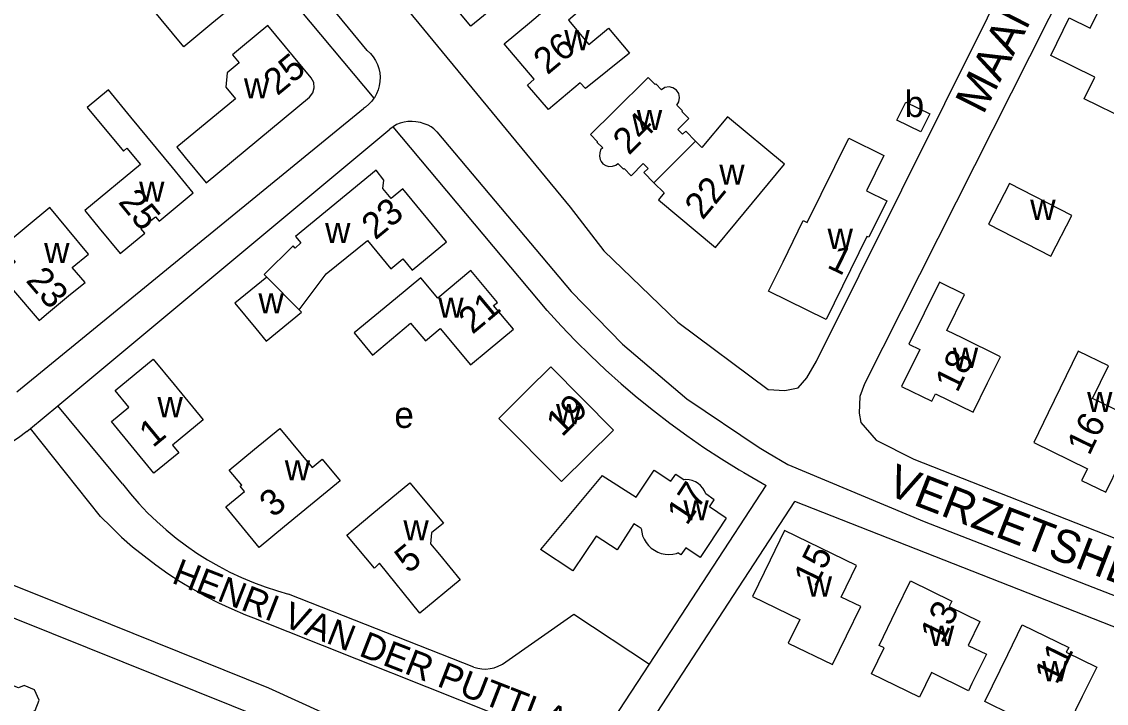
# Model space of a CAD drawing. Extents: x 156721 to 158827, y 386657 to 388950.
# Drawn here: x 158250 to 158415.3, y 387292.3 to 387396.3 of the extents above; entities that cross this region are included whole.
import ezdxf

# ---------------------------------------------------------------- set-up
doc = ezdxf.new("R2010")
doc.units = 0
for name, color, linetype in [('BLT_Basislijn', 7, 'Continuous'), ('BLT_Bebouwing', 7, 'Continuous'), ('BLT_Centroide', 7, 'Continuous'), ('BLT_Huisnummer', 7, 'Continuous'), ('BLT_Onderverdeling_panden', 7, 'Continuous'), ('BLT_Straatnaam', 7, 'Continuous'), ('BLT_Straatnaam_verkleind', 7, 'Continuous')]:
    doc.layers.add(name, color=color, linetype=linetype)

msp = doc.modelspace()

# ---------------------------------------------------------------- linework, layer by layer
at = {"layer": 'BLT_Basislijn'}
for p, q in [((158302.62, 387391.87), (158251.51, 387453.91)), ((158252.2, 387446.24), (158303.64, 387384.58)), ((158249.22, 387339.83), (158302.08, 387383.04)), ((158255.5, 387337.69), (158306.09, 387379.88)), ((158330.04, 387352.23), (158306.56, 387380.24)), ((158251.32, 387334.22), (158255.5, 387337.69)), ((158265.31, 387325.78), (158255.5, 387337.69)), ((158250.77, 387333.77), (158251.32, 387334.22)), ((158262, 387320.83), (158251.32, 387334.22)), ((158363.65, 387330.58), (158366.7, 387328.72)), ((158360.02, 387327.52), (158363.4, 387325.52)), ((158345.65, 387298.3), (158363.4, 387325.52)), ((158445.83, 387292.41), (158367.78, 387323.09)), ((158318.86, 387297.86), (158290.61, 387309)), ((158285.27, 387305.38), (158336.33, 387285.07))]:
    msp.add_line(p, q, dxfattribs=at)
for points in [[(158288.88, 387526.34), (158287.94, 387526.59), (158287.69, 387526.39), (158240.14, 387487.18), (158239.05, 387485.39), (158239.34, 387482.39), (158333.56, 387367.98), (158338.7, 387361.3), (158349.97, 387350.46), (158363.72, 387340.19), (158366.28, 387340.01), (158368.29, 387340.44), (158369.64, 387341.95), (158371.11, 387344.52), (158403.65, 387409.94)], [(158479.26, 387358.12), (158480.57, 387361.19), (158480.44, 387364.39), (158413.76, 387404.2), (158409.87, 387403.43), (158406.52, 387396.76), (158403.54, 387390.88), (158378.41, 387341.02), (158377.68, 387339.13), (158377.58, 387336.58), (158377.87, 387335.17), (158380.17, 387332.46), (158385.92, 387329.58), (158450.01, 387304.36), (158452.34, 387304.42), (158453.57, 387306.68), (158455.04, 387308.93)], [(158302.62, 387391.87), (158303.1, 387391.41), (158303.52, 387390.9), (158303.88, 387390.35), (158304.17, 387389.75), (158304.39, 387389.13), (158304.53, 387388.48), (158304.59, 387387.82), (158304.57, 387387.16), (158304.47, 387386.5), (158304.29, 387385.86), (158304.04, 387385.25), (158303.71, 387384.67), (158303.64, 387384.58)], [(158303.64, 387384.58), (158303.32, 387384.14), (158302.87, 387383.66), (158302.36, 387383.23), (158302.08, 387383.04)], [(158306.56, 387380.24), (158306.09, 387379.88)], [(158313.25, 387379.44), (158312.78, 387379.91), (158312.35, 387380.21), (158311.89, 387380.48), (158311.29, 387380.7), (158310.74, 387380.87), (158310.05, 387380.98), (158309.45, 387381.05), (158308.84, 387381.05), (158308.24, 387380.96), (158307.65, 387380.8), (158307.09, 387380.56), (158306.57, 387380.25), (158306.56, 387380.24)], [(158313.25, 387379.44), (158333.7, 387355.13), (158341.53, 387347.1), (158351.33, 387338.75), (158362.38, 387331.36), (158363.65, 387330.58)], [(158330.04, 387352.23), (158332.18, 387349.88), (158334.39, 387347.59), (158336.65, 387345.35), (158338.96, 387343.17), (158341.33, 387341.05), (158343.75, 387338.98), (158346.23, 387336.98), (158348.75, 387335.05), (158351.32, 387333.17), (158353.94, 387331.36), (158356.6, 387329.62), (158359.3, 387327.95), (158360.02, 387327.52)], [(158256.76, 387307.09), (158193.7, 387332.33), (158181.72, 387336.97)], [(158250.77, 387333.77), (158249.49, 387332.83), (158248.16, 387331.95), (158246.79, 387331.14), (158245.38, 387330.4), (158243.93, 387329.73), (158242.45, 387329.13), (158240.95, 387328.61), (158239.41, 387328.17), (158237.86, 387327.8), (158236.3, 387327.51), (158234.71, 387327.3), (158233.13, 387327.17), (158231.53, 387327.12), (158229.94, 387327.15), (158228.35, 387327.26), (158226.77, 387327.45), (158225.2, 387327.72), (158223.64, 387328.07), (158222.1, 387328.49), (158221.2, 387328.78)], [(158366.7, 387328.72), (158387.48, 387320.08), (158435.91, 387301.19), (158452.7, 387294.51)], [(158265.31, 387325.78), (158266.53, 387324.27), (158267.81, 387322.81), (158269.15, 387321.4), (158270.55, 387320.05), (158272, 387318.76), (158273.51, 387317.52), (158275.06, 387316.35), (158276.66, 387315.25), (158278.3, 387314.21), (158279.99, 387313.24), (158281.71, 387312.34), (158283.47, 387311.52), (158285.27, 387310.76), (158287.09, 387310.08), (158288.94, 387309.48), (158290.61, 387309)], [(158341.47, 387283.11), (158342.13, 387283.76), (158367.78, 387323.09)], [(158262, 387320.83), (158263.58, 387319.23), (158265.2, 387317.69), (158266.88, 387316.21), (158268.62, 387314.8), (158270.4, 387313.44), (158272.23, 387312.15), (158274.1, 387310.93), (158276.02, 387309.77), (158277.98, 387308.68), (158279.97, 387307.67), (158282, 387306.72), (158284.06, 387305.85), (158285.27, 387305.38)], [(158232.49, 387311.89), (158287.4, 387289.83), (158289.57, 387287.05), (158289.32, 387284.62), (158288.68, 387283.92), (158282.71, 387280.31), (158227.32, 387250)], [(158315.3, 387281.54), (158304.24, 387287.05), (158287.61, 387294.65), (158256.76, 387307.09)], [(158323.22, 387298.32), (158334.09, 387305.95), (158345.65, 387298.3)], [(158318.86, 387297.86), (158319.47, 387297.68), (158320.09, 387297.58), (158320.72, 387297.56), (158321.35, 387297.62), (158321.96, 387297.76), (158322.56, 387297.98), (158323.12, 387298.26), (158323.22, 387298.32)], [(158336.33, 387285.07), (158338.24, 387286.95), (158345.65, 387298.3)]]:
    msp.add_lwpolyline(points, dxfattribs=at)
at = {"layer": 'BLT_Bebouwing'}
msp.add_line((158338.44, 387327.08), (158329.02, 387315.77), dxfattribs=at)
for points in [[(158281.14, 387402.18), (158280.66, 387401.79), (158282.81, 387399.15), (158278.96, 387395.96), (158274.66, 387392.41), (158264.58, 387404.66), (158265.41, 387405.35), (158272.73, 387411.39)], [(158322.29, 387398.75), (158318.43, 387395.57), (158313.97, 387400.98), (158316.62, 387403.16), (158313.13, 387407.4), (158316.99, 387410.58), (158318.54, 387411.84), (158322.02, 387407.6), (158322.41, 387407.93), (158326.85, 387402.52), (158322.29, 387398.75)], [(158335.89, 387386.07), (158335.09, 387386.94), (158330.23, 387382.85), (158327.06, 387386.6), (158328.07, 387387.47), (158323.52, 387392.86), (158327.34, 387396.09), (158333.07, 387400.94), (158335.35, 387398.22), (158333.29, 387396.49), (158336.42, 387392.76), (158339.41, 387395.27), (158342.61, 387391.47), (158335.89, 387386.07)], [(158424.37, 387393.2), (158418.53, 387381.25), (158411.9, 387384.48), (158413.52, 387387.8), (158406.8, 387391.08), (158409.61, 387396.84), (158412.82, 387395.27), (158414.49, 387398.69), (158418, 387396.97), (158417.74, 387396.43), (158424.37, 387393.2)], [(158283.64, 387392.47), (158282.09, 387391.19), (158283.1, 387389.97), (158281.3, 387388.48), (158281.09, 387386.26), (158282.54, 387384.51), (158273.6, 387377.11), (158274.89, 387375.55), (158278.08, 387371.7), (158293.81, 387384.75), (158294.33, 387385.41), (158294.55, 387386.17), (158294.47, 387386.98), (158294.09, 387387.71), (158287.49, 387395.66), (158283.64, 387392.47)], [(158352.67, 387378.06), (158351.16, 387379.57), (158350.69, 387379.1), (158349.96, 387379.83), (158351.64, 387381.5), (158350.58, 387382.57), (158350.66, 387382.65), (158349.79, 387383.53), (158350.12, 387384.06), (158350.23, 387384.69), (158350.09, 387385.33), (158349.75, 387385.83), (158349.22, 387386.19), (158348.63, 387386.31), (158348, 387386.21), (158347.46, 387385.88), (158346.59, 387386.76), (158346.51, 387386.68), (158345.44, 387387.75), (158340.21, 387382.56), (158336.66, 387379.04), (158337.71, 387377.96), (158337.64, 387377.88), (158338.51, 387377.01), (158338.2, 387376.7), (158338.05, 387376.24), (158338, 387375.77), (158338.11, 387375.23), (158338.26, 387374.92), (158338.54, 387374.6), (158338.97, 387374.32), (158339.45, 387374.18), (158340.03, 387374.22), (158340.51, 387374.4), (158340.83, 387374.65), (158341.69, 387373.78), (158341.77, 387373.85), (158342.85, 387372.77), (158344.69, 387374.62), (158345.42, 387373.89), (158344.77, 387373.24), (158346.32, 387371.69)], [(158272.94, 387374.03), (158266.59, 387381.72), (158263.18, 387385.85), (158259.96, 387383.19), (158265.47, 387376.52), (158266.01, 387376.97), (158268.08, 387374.46), (158259.61, 387367.46), (158261.8, 387364.8), (158264.98, 387360.94), (158268.72, 387364.04), (158268.14, 387364.71), (158270.35, 387366.53), (158270.92, 387365.84), (158276.12, 387370.17), (158272.94, 387374.03)], [(158346.32, 387371.69), (158347.87, 387370.14), (158347, 387369.09), (158355.71, 387361.84), (158358.9, 387365.69), (158366.23, 387374.55), (158357.51, 387381.77), (158353.63, 387377.09), (158352.67, 387378.06)], [(158378.72, 387370.46), (158381.79, 387368.95), (158379.05, 387363.4), (158378.77, 387363.53), (158372.58, 387350.87), (158363.78, 387355.17), (158365.99, 387359.66), (158369.08, 387365.95), (158369.69, 387365.65), (158376, 387378.5), (158381.37, 387375.86), (158378.72, 387370.46)], [(158308.05, 387360.12), (158309.46, 387358.39), (158314.72, 387362.7), (158308.06, 387370.77), (158306.28, 387369.3), (158305.03, 387370.82), (158305.15, 387372.12), (158303.97, 387373.62), (158291.7, 387363.49), (158292.5, 387362.52), (158291.67, 387361.74), (158291.32, 387362.1), (158286.92, 387357.73), (158287.34, 387357.33)], [(158406.79, 387360.49), (158410.02, 387366.7), (158400.52, 387371.6), (158397.29, 387365.41), (158406.79, 387360.49)], [(158256.96, 387364.66), (158254.27, 387367.91), (158247.03, 387361.92), (158248.95, 387359.61), (158246.63, 387357.69), (158248.41, 387355.62), (158252.64, 387350.69), (158253.77, 387351.68), (158257.43, 387354.7), (158259.64, 387356.48), (158257.65, 387358.8), (158260.15, 387360.81), (158256.96, 387364.66)], [(158292.27, 387352.34), (158296.36, 387357.83), (158302.68, 387362.88), (158306.2, 387358.6), (158308.05, 387360.12)], [(158321.07, 387346.18), (158324.91, 387349.39), (158321.89, 387352.97), (158322.48, 387353.46), (158318.43, 387358.33), (158313.39, 387354.13), (158310.8, 387357.2), (158306.95, 387354.01), (158300.64, 387348.8), (158303.43, 387345.43), (158309.24, 387350.27), (158311.51, 387347.59), (158313.75, 387349.48), (158318.38, 387343.93), (158321.07, 387346.18)], [(158287.34, 387357.33), (158282.46, 387353.33), (158285.64, 387349.48), (158287.25, 387347.54), (158292.62, 387351.98), (158292.27, 387352.34)], [(158397.15, 387341.18), (158399.12, 387345.17), (158393.27, 387348.05), (158390.97, 387349.18), (158393.67, 387354.66), (158389.83, 387356.55), (158385.18, 387347.1), (158386.84, 387346.29), (158384.07, 387340.65), (158388.69, 387338.38), (158389.24, 387339.5), (158394.95, 387336.7), (158397.15, 387341.18)], [(158417.37, 387329), (158420.44, 387335.28), (158413.16, 387338.83), (158415.57, 387343.77), (158410.99, 387346.02), (158406.4, 387336.6), (158404.21, 387332.1), (158412.37, 387328.1), (158411.5, 387326.31), (158415.18, 387324.51), (158417.37, 387329)], [(158273.91, 387330.53), (158270.13, 387327.41), (158263.65, 387335.29), (158266.3, 387337.5), (158264.23, 387340.04), (158270.03, 387344.8), (158273.21, 387340.94), (158277.65, 387335.55), (158272.96, 387331.68), (158273.91, 387330.53)], [(158332.23, 387326.13), (158340.16, 387334), (158330.59, 387343.63), (158327.04, 387340.11), (158322.67, 387335.76), (158332.23, 387326.13)], [(158281.08, 387322.28), (158283.92, 387324.62), (158283.28, 387325.42), (158283.51, 387325.58), (158281.61, 387327.89), (158285.47, 387331.07), (158289.33, 387334.25), (158294.22, 387328.31), (158295.76, 387329.58), (158298.51, 387326.25), (158290.04, 387319.27), (158286.18, 387316.09)], [(158338.44, 387327.08), (158343.62, 387323.76)], [(158343.62, 387323.76), (158346.37, 387327.87), (158348.91, 387326.19), (158349.65, 387327.25), (158350.95, 387326.42)], [(158313.62, 387315.02), (158316.8, 387311.16), (158310.65, 387306.09), (158304.5, 387313.7), (158303.71, 387312.92), (158299.5, 387317.99), (158303.35, 387321.18), (158309.12, 387325.95), (158314.23, 387319.78), (158312.44, 387318.31), (158312.27, 387316.67), (158313.62, 387315.02)], [(158354.21, 387324.27), (158354.03, 387324.73), (158353.77, 387325.15), (158353.44, 387325.53), (158353.06, 387325.86), (158352.63, 387326.11), (158352.17, 387326.3), (158351.68, 387326.41), (158351.19, 387326.44), (158350.95, 387326.42)], [(158357.35, 387320.58), (158354.77, 387322.29), (158355.52, 387323.38), (158354.21, 387324.27)], [(158286.18, 387316.09), (158281.08, 387322.28)], [(158357.35, 387320.58), (158354.6, 387316.41), (158353.39, 387314.59)], [(158344.37, 387319), (158343.9, 387319.3), (158343.25, 387319.72), (158340.71, 387315.76), (158337.5, 387317.82), (158333.95, 387312.54), (158329.02, 387315.77)], [(158344.37, 387319), (158344.45, 387318.43), (158344.6, 387317.87), (158344.83, 387317.34), (158345.12, 387316.87)], [(158375.65, 387302.6), (158377.83, 387307.1), (158374.87, 387308.54), (158377.19, 387313.34), (158366.23, 387318.67), (158364.04, 387314.17), (158361.35, 387308.64), (158368.56, 387305.11), (158366.8, 387301.53), (158373.55, 387298.27), (158375.65, 387302.6)], [(158345.12, 387316.87), (158345.48, 387316.41), (158345.91, 387316.01), (158346.38, 387315.67), (158346.9, 387315.4), (158347.44, 387315.2), (158348.01, 387315.08), (158348.6, 387315.04), (158349.18, 387315.07), (158349.75, 387315.19), (158349.98, 387315.26)], [(158353.39, 387314.59), (158351.17, 387316.06), (158350.44, 387314.96), (158349.98, 387315.26)], [(158394.78, 387295.36), (158394.24, 387294.26), (158388.62, 387297.02), (158386.77, 387293.26), (158379.46, 387296.84), (158381.39, 387300.79), (158380.63, 387301.16), (158383.25, 387306.53), (158385.44, 387311.02), (158391.72, 387307.9), (158391.33, 387307.09), (158395.98, 387304.82), (158394.23, 387301.17), (158396.98, 387299.84), (158394.78, 387295.36)], [(158411.6, 387293.38), (158408.53, 387287.1), (158400.97, 387290.8), (158400.86, 387290.58), (158396.73, 387292.61), (158400.23, 387299.78), (158402.42, 387304.28), (158409.53, 387300.83), (158409.15, 387300.14), (158413.8, 387297.87), (158411.6, 387293.38)], [(158252, 387291.26), (158252.61, 387292.84), (158251.93, 387294.4), (158250.36, 387295.05), (158249.49, 387294.68), (158244.11, 387296.8), (158240.46, 387287.6), (158237.12, 387288.93), (158235.24, 387284.2), (158238.58, 387282.86), (158238.21, 387281.94), (158242.86, 387280.09), (158246.29, 387278.72), (158251.15, 387290.86), (158252, 387291.26)]]:
    msp.add_lwpolyline(points, dxfattribs=at)
msp.add_lwpolyline([(158383.36, 387381.22), (158384.72, 387384), (158388.34, 387382.23), (158386.99, 387379.45)], close=True, dxfattribs=at)
at = {"layer": 'BLT_Onderverdeling_panden'}
for p, q in [((158346.32, 387371.69), (158352.67, 387378.06)), ((158287.34, 387357.33), (158292.27, 387352.34))]:
    msp.add_line(p, q, dxfattribs=at)

# ---------------------------------------------------------------- texts
at = {"layer": 'BLT_Centroide'}
for s, p in [('w', (158332.66, 387391.91)), ('w', (158283.84, 387384.55)), ('b', (158384.52, 387381.72)), ('w', (158343.71, 387379.72)), ('w', (158356.28, 387371.41)), ('w', (158267.86, 387368.8)), ('w', (158403.66, 387366.03)), ('w', (158296.21, 387362.51)), ('w', (158372.78, 387361.62)), ('w', (158253.39, 387359.45)), ('w', (158286.05, 387351.77)), ('w', (158313.45, 387351.12)), ('w', (158391.87, 387343.47)), ('w', (158270.66, 387335.95)), ('w', (158412.33, 387336.75)), ('e', (158306.76, 387334.32)), ('w', (158331.41, 387334.88)), ('w', (158290.06, 387326.33)), ('w', (158350.81, 387320.22)), ('w', (158308.14, 387317.17)), ('w', (158369.59, 387308.61)), ('w', (158388.22, 387301.09)), ('w', (158405.48, 387295.69))]:
    msp.add_text(s, height=4, dxfattribs=at).set_placement(p)
at = {"layer": 'BLT_Huisnummer'}
for s, rotation, p in [('26', 40.061, (158330.09, 387388.05)), ('25', 39.6764, (158288.93, 387384.87)), ('24', 45.0776, (158342.5, 387375.8)), ('22', 50.372, (158353.74, 387365.91)), ('25', 309.4902, (158264.56, 387368.72)), ('23', 39.4725, (158303.86, 387362.87)), ('1', 333.9582, (158372.55, 387358.85)), ('23', 310.6771, (158250.47, 387356.74)), ('21', 39.9017, (158318.66, 387348.49)), ('18', 63.7578, (158392.54, 387339.57)), ('19', 44.7769, (158332.31, 387332.84)), ('1', 39.5067, (158269.96, 387331.21)), ('16', 63.9668, (158412.66, 387329.97)), ('17', 56.5706, (158351.34, 387319.32)), ('3', 39.4793, (158288.29, 387320.53)), ('5', 39.5194, (158308.91, 387312.01)), ('15', 64.1482, (158371.02, 387309.85)), ('13', 63.8296, (158390.28, 387301.28)), ('11', 63.908, (158407.7, 387295.04))]:
    msp.add_text(s, height=4, rotation=rotation, dxfattribs=at).set_placement(p)
at = {"layer": 'BLT_Straatnaam'}
for s, height, rotation, p in [('MAAN WIJZENBEEKLAAN', 5, 63.1089, (158396.51, 387381.96)), ('SIMON VAN HAPERTLAAN', 5, 329.5682, (158413.89, 387405.92)), ('VERZETSHELDENLAAN', 4.9999, 338.8184, (158381.52, 387324.27))]:
    msp.add_text(s, height=height, rotation=rotation, dxfattribs=at).set_placement(p)
at = {"layer": 'BLT_Straatnaam_verkleind'}
msp.add_text('HENRI VAN DER PUTTLAAN', height=4, rotation=338.7381, dxfattribs=at).set_placement((158272.66, 387310.76))

doc.saveas('drawing.dxf')
